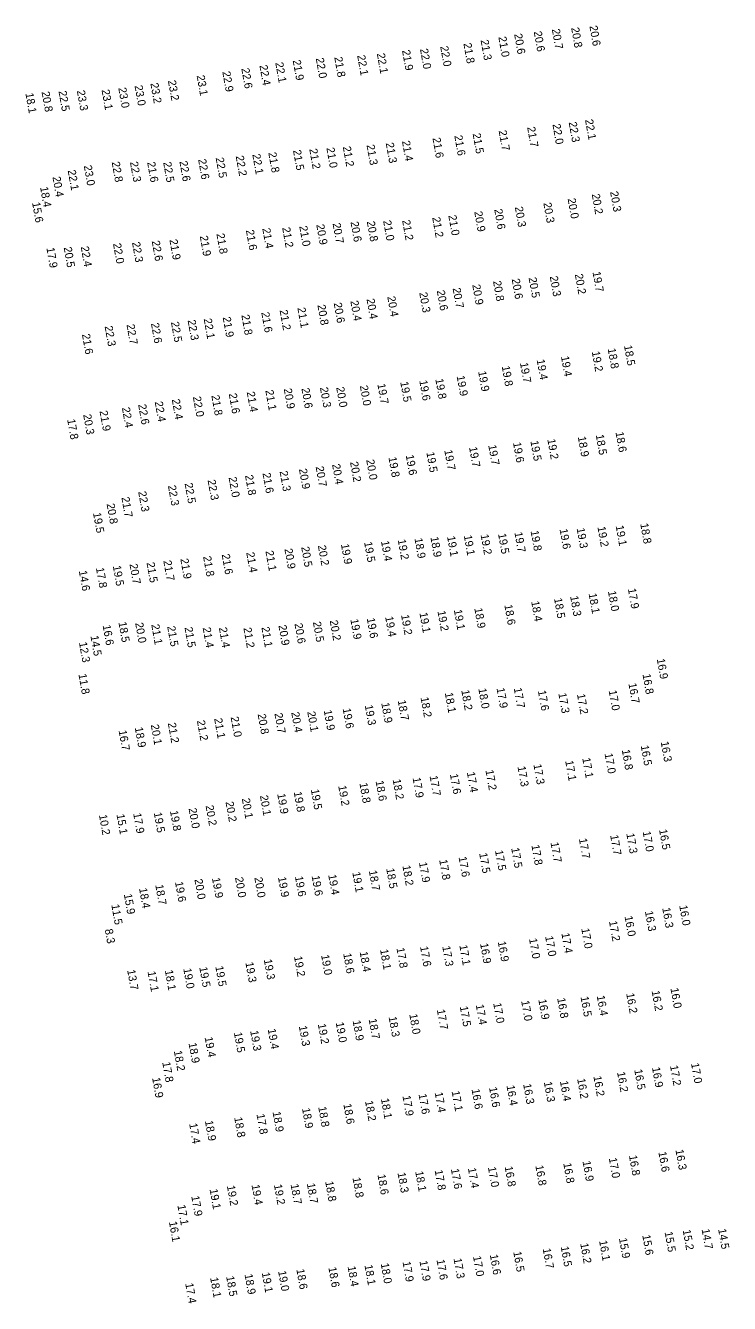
# Model space of a CAD drawing. Extents: x 1023796 to 1112670, y 656573 to 837340.
# Drawn here: x 1078491 to 1078931, y 722636 to 723434 of the extents above; entities that cross this region are included whole.
import ezdxf

# ---------------------------------------------------------------- set-up
doc = ezdxf.new("R2010")
doc.units = 0
doc.layers.add('V-TOPO-SOUN', color=7, linetype='Continuous')

msp = doc.modelspace()

# ---------------------------------------------------------------- texts
at = {"layer": 'V-TOPO-SOUN'}
for s, p in [('20.6 ', (1078808.52, 723430.13)), ('20.7 ', (1078819.84, 723431.62)), ('20.8 ', (1078831.89, 723432.55)), ('20.6 ', (1078843.3, 723433.65)), ('21.8 ', (1078764.6, 723422.74)), ('21.3 ', (1078775.33, 723424.79)), ('21.0 ', (1078786.41, 723426.79)), ('20.6 ', (1078796.27, 723428.58)), ('21.8 ', (1078683.9, 723414.16)), ('22.1 ', (1078698.22, 723415.22)), ('22.1 ', (1078710.52, 723416.41)), ('21.9 ', (1078726.24, 723418.38)), ('22.0 ', (1078737.46, 723419.29)), ('22.0 ', (1078750.09, 723420.86)), ('22.6 ', (1078625.85, 723407.09)), ('22.4 ', (1078637.16, 723409.02)), ('22.1 ', (1078647.05, 723410.71)), ('21.9 ', (1078657.94, 723412.2)), ('22.0 ', (1078672.36, 723413.5)), ('23.2 ', (1078579.97, 723399.53)), ('23.1 ', (1078597.93, 723402.65)), ('22.9 ', (1078613.96, 723405.05)), ('18.1 ', (1078490.96, 723391.61)), ('20.8 ', (1078501.05, 723392.5)), ('22.5 ', (1078511.63, 723392.92)), ('23.3 ', (1078523.09, 723393.27)), ('23.1 ', (1078538.53, 723393.73)), ('23.0 ', (1078548.97, 723394.96)), ('23.0 ', (1078559.13, 723396.35)), ('23.2 ', (1078569.02, 723397.85)), ('22.1 ', (1078840.56, 723375.13)), ('21.5 ', (1078770.34, 723366.41)), ('21.7 ', (1078786.58, 723368.25)), ('21.7 ', (1078804.4, 723370.44)), ('22.0 ', (1078820.2, 723372.27)), ('22.3 ', (1078830.34, 723373.55)), ('21.2 ', (1078689.24, 723358.23)), ('21.3 ', (1078704.07, 723359.29)), ('21.3 ', (1078716.06, 723360.52)), ('21.4 ', (1078726.2, 723361.74)), ('21.6 ', (1078745.26, 723363.7)), ('21.6 ', (1078758.89, 723365.15)), ('22.6 ', (1078598.86, 723350.33)), ('22.5 ', (1078609.82, 723351.29)), ('22.2 ', (1078622.33, 723352.38)), ('22.1 ', (1078632.7, 723353.48)), ('21.8 ', (1078642.69, 723354.52)), ('21.5 ', (1078658.12, 723356.03)), ('21.2 ', (1078668.3, 723356.78)), ('21.0 ', (1078678.99, 723357.53)), ('22.1 ', (1078517.37, 723343.48)), ('23.0 ', (1078527.42, 723346.43)), ('22.8 ', (1078544.86, 723348.63)), ('22.3 ', (1078556.26, 723348.71)), ('21.6 ', (1078567.01, 723348.54)), ('22.5 ', (1078577.03, 723348.51)), ('22.6 ', (1078587.15, 723349.1)), ('20.4 ', (1078507.86, 723339.39)), ('18.4 ', (1078500.12, 723333.02)), ('20.2 ', (1078844.76, 723328.59)), ('20.3 ', (1078856.22, 723330.13)), ('15.6 ', (1078495.12, 723323.35)), ('20.6 ', (1078783.84, 723319.12)), ('20.3 ', (1078796.71, 723320.59)), ('20.3 ', (1078814.52, 723323.13)), ('20.0 ', (1078829.68, 723325.82)), ('20.7 ', (1078682.87, 723310.33)), ('20.6 ', (1078694.04, 723311.29)), ('20.8 ', (1078704.23, 723311.51)), ('21.0 ', (1078714.42, 723312.03)), ('21.2 ', (1078726.31, 723312.25)), ('21.2 ', (1078745.09, 723314.04)), ('21.0 ', (1078755.17, 723315.3)), ('20.9 ', (1078771.34, 723317.67)), ('21.9 ', (1078599.91, 723302.41)), ('21.8 ', (1078610.28, 723303.84)), ('21.6 ', (1078628.71, 723306.09)), ('21.4 ', (1078638.94, 723307.17)), ('21.2 ', (1078651.35, 723307.72)), ('21.0 ', (1078662.03, 723308.57)), ('20.9 ', (1078672.67, 723309.52)), ('17.9 ', (1078504.07, 723295.06)), ('20.5 ', (1078514.88, 723295.36)), ('22.4 ', (1078525.52, 723295.79)), ('22.0 ', (1078545.68, 723297.73)), ('22.3 ', (1078557.55, 723298.53)), ('22.6 ', (1078569.87, 723299.31)), ('21.9 ', (1078580.94, 723300.12)), ('20.2 ', (1078834.2, 723278.59)), ('19.7 ', (1078845.23, 723280.02)), ('20.9 ', (1078770.11, 723271.99)), ('20.8 ', (1078783.1, 723274.26)), ('20.6 ', (1078794.76, 723275.57)), ('20.5 ', (1078805.31, 723276.4)), ('20.3 ', (1078818.54, 723277.21)), ('20.4 ', (1078704.04, 723263.13)), ('20.4 ', (1078717.02, 723264.59)), ('20.3 ', (1078736.99, 723267.12)), ('20.6 ', (1078747.94, 723268.37)), ('20.7 ', (1078757.84, 723269.87)), ('21.6 ', (1078638.32, 723254.71)), ('21.2 ', (1078649.75, 723256.15)), ('21.1 ', (1078660.87, 723257.61)), ('20.8 ', (1078673.37, 723259.31)), ('20.6 ', (1078683.55, 723260.63)), ('20.4 ', (1078693.95, 723261.91)), ('22.7 ', (1078554.12, 723247.15)), ('22.6 ', (1078569.39, 723247.97)), ('22.5 ', (1078581.88, 723248.69)), ('22.3 ', (1078592.28, 723249.87)), ('22.1 ', (1078602.34, 723250.75)), ('21.9 ', (1078614.19, 723251.75)), ('21.8 ', (1078625.86, 723253.14)), ('21.6 ', (1078526.28, 723241.11)), ('22.3 ', (1078540.44, 723246.11)), ('18.8 ', (1078854.71, 723232.14)), ('18.5 ', (1078864.92, 723234.04)), ('19.7 ', (1078799.92, 723223.24)), ('19.4 ', (1078810.34, 723225.21)), ('19.4 ', (1078825.52, 723227.26)), ('19.2 ', (1078844.77, 723230.28)), ('19.9 ', (1078760.35, 723215.05)), ('19.9 ', (1078773.79, 723217.91)), ('19.8 ', (1078788.53, 723221.14)), ('20.9 ', (1078652.36, 723207.04)), ('20.6 ', (1078663.39, 723207.33)), ('20.3 ', (1078674.95, 723207.83)), ('20.0 ', (1078685.09, 723207.99)), ('20.0 ', (1078699.89, 723208.97)), ('19.7 ', (1078710.83, 723210.03)), ('19.5 ', (1078725.12, 723211.31)), ('19.6 ', (1078737.01, 723212.16)), ('19.8 ', (1078747.02, 723213.18)), ('22.4 ', (1078571.74, 723198.92)), ('22.4 ', (1078582.41, 723200.4)), ('22.0 ', (1078595.58, 723202.05)), ('21.8 ', (1078607.13, 723202.87)), ('21.6 ', (1078617.98, 723204.02)), ('21.4 ', (1078629.21, 723205.04)), ('21.1 ', (1078640.85, 723206.05)), ('20.3 ', (1078527.04, 723190.95)), ('21.9 ', (1078537.26, 723193.18)), ('22.4 ', (1078551.23, 723195.3)), ('22.6 ', (1078561.38, 723197.21)), ('17.8 ', (1078517.04, 723187.92)), ('19.2 ', (1078817.01, 723175.51)), ('18.9 ', (1078836.06, 723177.09)), ('18.5 ', (1078847.26, 723178.28)), ('18.6 ', (1078859.6, 723179.96)), ('19.5 ', (1078741.44, 723167.36)), ('19.7 ', (1078752.63, 723168.74)), ('19.7 ', (1078768.1, 723170.59)), ('19.7 ', (1078780.1, 723171.86)), ('19.6 ', (1078795.57, 723173.43)), ('19.5 ', (1078806.44, 723174.45)), ('20.4 ', (1078682.54, 723159.87)), ('20.2 ', (1078693.76, 723161.31)), ('20.0 ', (1078703.85, 723162.69)), ('19.8 ', (1078717.76, 723164.28)), ('19.6 ', (1078728.55, 723165.59)), ('22.0 ', (1078617.87, 723151.78)), ('21.8 ', (1078628.14, 723153.02)), ('21.6 ', (1078639.08, 723154.33)), ('21.3 ', (1078649.75, 723155.51)), ('20.9 ', (1078661.83, 723156.95)), ('20.7 ', (1078672.28, 723158.39)), ('22.3 ', (1078561.41, 723142.79)), ('22.3 ', (1078579.99, 723146.54)), ('22.5 ', (1078590.42, 723147.96)), ('22.3 ', (1078604.77, 723150.03)), ('20.8 ', (1078541.69, 723135.19)), ('21.7 ', (1078550.94, 723139.24)), ('19.5 ', (1078533.19, 723129.52)), ('19.6 ', (1078824.66, 723119.42)), ('19.3 ', (1078835.3, 723119.95)), ('19.2 ', (1078848.31, 723120.83)), ('19.1 ', (1078859.71, 723121.5)), ('18.8 ', (1078875.07, 723122.8)), ('19.5 ', (1078702.54, 723111.27)), ('19.4 ', (1078713.1, 723111.9)), ('19.2 ', (1078723.55, 723112.81)), ('18.9 ', (1078734, 723113.66)), ('18.9 ', (1078743.98, 723114.43)), ('19.1 ', (1078754.37, 723114.83)), ('19.1 ', (1078764.83, 723115.44)), ('19.2 ', (1078775.32, 723115.96)), ('19.5 ', (1078786.23, 723116.49)), ('19.7 ', (1078796.46, 723117.39)), ('19.8 ', (1078806.55, 723118.27)), ('21.6 ', (1078613.58, 723103.61)), ('21.4 ', (1078628.92, 723104.77)), ('21.1 ', (1078640.9, 723105.71)), ('20.9 ', (1078652.76, 723107.07)), ('20.5 ', (1078663.24, 723108.26)), ('20.2 ', (1078673.68, 723109.13)), ('19.9 ', (1078688.06, 723110.02)), ('17.8 ', (1078535.02, 723095.19)), ('19.5 ', (1078545.57, 723096.42)), ('20.7 ', (1078555.99, 723097.55)), ('21.5 ', (1078566.62, 723098.49)), ('21.7 ', (1078577.12, 723099.64)), ('21.9 ', (1078587.75, 723100.84)), ('21.8 ', (1078601.96, 723102.31)), ('14.6 ', (1078524.34, 723093.3)), ('18.1 ', (1078842.81, 723079.18)), ('18.0 ', (1078854.88, 723080.65)), ('17.9 ', (1078867.35, 723082.19)), ('18.6 ', (1078790.16, 723072.07)), ('18.4 ', (1078806.93, 723074.28)), ('18.5 ', (1078821.2, 723076.17)), ('18.3 ', (1078831.26, 723077.5)), ('19.9 ', (1078693.94, 723063.09)), ('19.6 ', (1078704.19, 723063.76)), ('19.4 ', (1078715.68, 723064.69)), ('19.2 ', (1078725.64, 723065.81)), ('19.1 ', (1078737.1, 723067.12)), ('19.2 ', (1078748.37, 723068.22)), ('19.1 ', (1078758.62, 723068.96)), ('18.9 ', (1078771.4, 723070)), ('16.6 ', (1078539.2, 723059.37)), ('18.5 ', (1078549.07, 723061.26)), ('20.0 ', (1078559.51, 723060.83)), ('21.1 ', (1078569.58, 723059.79)), ('21.5 ', (1078579.54, 723058.64)), ('21.5 ', (1078590.35, 723058.01)), ('21.4 ', (1078601.69, 723057.82)), ('21.4 ', (1078611.82, 723057.88)), ('21.2 ', (1078627.14, 723057.72)), ('21.1 ', (1078638.38, 723058.13)), ('20.9 ', (1078649.01, 723059.31)), ('20.6 ', (1078659.02, 723060.4)), ('20.5 ', (1078670.55, 723061.42)), ('20.2 ', (1078681.07, 723062.31)), ('12.3 ', (1078524.4, 723048.66)), ('14.5 ', (1078531.59, 723052.71)), ('16.9 ', (1078885.4, 723038.32)), ('11.8 ', (1078524.09, 723028.82)), ('16.7 ', (1078867.66, 723023.05)), ('16.8 ', (1078876.47, 723028.82)), ('18.1 ', (1078752.99, 723017.13)), ('18.2 ', (1078763.25, 723018.8)), ('18.0 ', (1078773.9, 723019.84)), ('17.9 ', (1078785.29, 723020.11)), ('17.7 ', (1078796.04, 723020.13)), ('17.6 ', (1078811.12, 723018.49)), ('17.3 ', (1078823.9, 723016.91)), ('17.2 ', (1078835.54, 723016.34)), ('17.0 ', (1078855.34, 723018.62)), ('19.6 ', (1078689.16, 723007.37)), ('19.3 ', (1078702.98, 723009.38)), ('18.9 ', (1078713.26, 723010.85)), ('18.7 ', (1078723.56, 723012.43)), ('18.2 ', (1078737.81, 723014.32)), ('21.2 ', (1078598.09, 722999.81)), ('21.1 ', (1078608.86, 723001.13)), ('21.0 ', (1078619.16, 723002.06)), ('20.8 ', (1078636.06, 723003.84)), ('20.7 ', (1078646.53, 723004.31)), ('20.4 ', (1078657.03, 723004.94)), ('20.1 ', (1078667.03, 723005.34)), ('19.9 ', (1078677.32, 723006.24)), ('16.7 ', (1078549.19, 722993.61)), ('18.9 ', (1078559.28, 722995.51)), ('20.1 ', (1078569.29, 722997.21)), ('21.2 ', (1078579.93, 722998.27)), ('16.5 ', (1078875.36, 722984.21)), ('16.3 ', (1078887.84, 722986.61)), ('17.1 ', (1078838.83, 722976.42)), ('17.0 ', (1078852.78, 722979.24)), ('16.8 ', (1078863.53, 722981.54)), ('17.4 ', (1078766.75, 722967.53)), ('17.2 ', (1078778.36, 722968.83)), ('17.3 ', (1078798.37, 722971.1)), ('17.3 ', (1078808.32, 722972.46)), ('17.1 ', (1078828.17, 722974.69)), ('18.8 ', (1078699.62, 722960.79)), ('18.6 ', (1078709.71, 722962.11)), ('18.2 ', (1078720.39, 722963.06)), ('17.9 ', (1078732.83, 722964.12)), ('17.7 ', (1078743.46, 722965.27)), ('17.6 ', (1078756.16, 722966.41)), ('20.1 ', (1078626.17, 722951.13)), ('20.1 ', (1078637.47, 722952.97)), ('19.9 ', (1078648.26, 722954.06)), ('19.8 ', (1078658.58, 722955.27)), ('19.5 ', (1078669.28, 722956.79)), ('19.2 ', (1078686.37, 722959.09)), ('19.8 ', (1078581.27, 722943.41)), ('20.0 ', (1078592.89, 722944.97)), ('20.2 ', (1078603.51, 722946.71)), ('20.2 ', (1078615.96, 722949.06)), ('10.2 ', (1078536.91, 722940.92)), ('15.1 ', (1078547.86, 722941.26)), ('17.9 ', (1078558.28, 722941.88)), ('19.5 ', (1078571.15, 722942.34)), ('17.7 ', (1078856.27, 722928.25)), ('17.3 ', (1078866.35, 722929.31)), ('17.0 ', (1078876.57, 722930.51)), ('16.5 ', (1078886.82, 722931.72)), ('17.5 ', (1078794.44, 722920.25)), ('17.8 ', (1078807.07, 722922.06)), ('17.7 ', (1078819, 722923.71)), ('17.7 ', (1078836.74, 722926.07)), ('17.8 ', (1078749.44, 722912.85)), ('17.6 ', (1078761.56, 722914.65)), ('17.5 ', (1078774.43, 722916.98)), ('17.5 ', (1078784.32, 722918.68)), ('19.4 ', (1078680.12, 722903.53)), ('19.1 ', (1078695.16, 722905.07)), ('18.7 ', (1078705.51, 722906.09)), ('18.5 ', (1078716.35, 722907.47)), ('18.2 ', (1078726.46, 722909.23)), ('17.9 ', (1078736.8, 722911.23)), ('18.7 ', (1078572.09, 722897.22)), ('19.6 ', (1078584.41, 722899.05)), ('20.0 ', (1078596.54, 722900.71)), ('19.9 ', (1078607.5, 722901.53)), ('20.0 ', (1078621.91, 722901.83)), ('20.0 ', (1078633.98, 722901.81)), ('19.9 ', (1078648.74, 722902.05)), ('19.6 ', (1078659.34, 722902.46)), ('19.6 ', (1078669.77, 722902.87)), ('15.9 ', (1078552.46, 722891.4)), ('18.4 ', (1078561.96, 722895.11)), ('11.5 ', (1078544.61, 722884.86)), ('16.3 ', (1078877.99, 722880.74)), ('16.3 ', (1078888.79, 722882.83)), ('16.0 ', (1078899.42, 722884.32)), ('17.2 ', (1078855.53, 722874.56)), ('16.0 ', (1078865.25, 722877.59)), ('8.3', (1078540.55, 722869.44)), ('17.0 ', (1078805.57, 722863.63)), ('17.0 ', (1078815.64, 722865.1)), ('17.4 ', (1078825.79, 722867.04)), ('17.0 ', (1078838.23, 722869.97)), ('18.1 ', (1078712.51, 722856.84)), ('17.8 ', (1078722.75, 722857.8)), ('17.6 ', (1078737.5, 722858.67)), ('17.3 ', (1078751.37, 722858.84)), ('17.1 ', (1078762.03, 722859.55)), ('16.9 ', (1078774.99, 722860.59)), ('16.9 ', (1078786.05, 722861.79)), ('19.3 ', (1078628.38, 722848.78)), ('19.3 ', (1078639.89, 722850.57)), ('19.2 ', (1078658.76, 722852.49)), ('19.0 ', (1078675.68, 722853.42)), ('18.6 ', (1078689.48, 722854.38)), ('18.4 ', (1078699.77, 722855.39)), ('13.7 ', (1078554.52, 722844.06)), ('17.1 ', (1078567.26, 722843.08)), ('18.1 ', (1078578.09, 722843.84)), ('19.0 ', (1078589.58, 722844.95)), ('19.5 ', (1078599.57, 722845.82)), ('19.5 ', (1078609.6, 722846.32)), ('16.0 ', (1078893.94, 722832.67)), ('17.0 ', (1078800.66, 722824.77)), ('16.9 ', (1078811.38, 722825.65)), ('16.8 ', (1078823.16, 722826.43)), ('16.5 ', (1078837.76, 722827.38)), ('16.4 ', (1078847.87, 722827.94)), ('16.2 ', (1078866.29, 722829.45)), ('16.2 ', (1078882.18, 722831.01)), ('18.0 ', (1078730.76, 722816.47)), ('17.7 ', (1078748, 722819.27)), ('17.5 ', (1078762.32, 722821.26)), ('17.4 ', (1078772.29, 722822.34)), ('17.0 ', (1078783.21, 722823.35)), ('19.3 ', (1078661.77, 722809.07)), ('19.2 ', (1078673.63, 722810.33)), ('19.0 ', (1078684.82, 722811.28)), ('18.9 ', (1078695.37, 722812.42)), ('18.7 ', (1078705.37, 722813.44)), ('18.3 ', (1078717.84, 722814.82)), ('19.4 ', (1078602.92, 722802.08)), ('19.5 ', (1078621.2, 722805)), ('19.3 ', (1078631.37, 722806.04)), ('19.4 ', (1078642.33, 722807.15)), ('18.2 ', (1078583.7, 722793.51)), ('18.9 ', (1078592.86, 722798.44)), ('17.8 ', (1078576.44, 722786.46)), ('17.2 ', (1078893.65, 722784.3)), ('17.0 ', (1078906.79, 722785.77)), ('16.9 ', (1078570.11, 722776.71)), ('16.2 ', (1078835.64, 722776.13)), ('16.2 ', (1078845.79, 722777.7)), ('16.2 ', (1078860.57, 722780.28)), ('16.5 ', (1078871.31, 722781.81)), ('16.9 ', (1078882.39, 722783.21)), ('17.1 ', (1078757.23, 722768.39)), ('16.6 ', (1078769.67, 722769.62)), ('16.6 ', (1078780.59, 722770.75)), ('16.4 ', (1078791.51, 722771.92)), ('16.3 ', (1078801.9, 722772.83)), ('16.3 ', (1078814.83, 722774.13)), ('16.4 ', (1078824.89, 722774.66)), ('18.6 ', (1078689.59, 722760.32)), ('18.2 ', (1078703.12, 722762.22)), ('18.1 ', (1078713.07, 722763.67)), ('17.9 ', (1078726.52, 722765.43)), ('17.6 ', (1078736.54, 722766.56)), ('17.4 ', (1078746.64, 722767.57)), ('18.8 ', (1078621.38, 722751.99)), ('17.8 ', (1078635.34, 722753.98)), ('18.9 ', (1078645.35, 722755.43)), ('18.9 ', (1078663.75, 722757.69)), ('18.8 ', (1078673.88, 722758.55)), ('17.4 ', (1078593.25, 722748.12)), ('18.9 ', (1078603.11, 722749.83)), ('16.8 ', (1078868, 722728.17)), ('16.6 ', (1078886.38, 722730.42)), ('16.3 ', (1078897.05, 722731.75)), ('17.6 ', (1078756.78, 722719.8)), ('17.4 ', (1078767.4, 722720.34)), ('17.0 ', (1078779.9, 722720.94)), ('16.8 ', (1078790.36, 722721.28)), ('16.8 ', (1078809.53, 722721.91)), ('16.8 ', (1078826.97, 722723.39)), ('16.9 ', (1078839.01, 722724.62)), ('17.0 ', (1078855.43, 722726.61)), ('18.8 ', (1078678.23, 722711.97)), ('18.8 ', (1078695.29, 722714.35)), ('18.6 ', (1078710.89, 722716.25)), ('18.3 ', (1078723.41, 722717.43)), ('18.1 ', (1078734.47, 722718.26)), ('17.8 ', (1078746.62, 722719.02)), ('19.1 ', (1078606.02, 722707.14)), ('19.2 ', (1078616.82, 722709.33)), ('19.4 ', (1078632.21, 722709.85)), ('19.2 ', (1078646.22, 722709.97)), ('18.7 ', (1078656.62, 722710.21)), ('18.7 ', (1078666.78, 722710.7)), ('17.1 ', (1078585.91, 722697.19)), ('17.9 ', (1078594.57, 722702.85)), ('16.1 ', (1078580.63, 722686.84)), ('15.5 ', (1078890.27, 722680.45)), ('15.2 ', (1078901.58, 722681.67)), ('14.7 ', (1078913.39, 722682.21)), ('14.5 ', (1078923.71, 722682.28)), ('16.2 ', (1078837.57, 722673.3)), ('16.1 ', (1078849.35, 722674.97)), ('15.9 ', (1078861.74, 722676.52)), ('15.6 ', (1078876.33, 722678.49)), ('17.0 ', (1078770.59, 722665.26)), ('16.6 ', (1078781.09, 722666.25)), ('16.5 ', (1078795.73, 722668.09)), ('16.7 ', (1078814.12, 722670.06)), ('16.5 ', (1078825.37, 722671.32)), ('19.0 ', (1078648.82, 722656.03)), ('18.6 ', (1078660.22, 722657.16)), ('18.6 ', (1078680.23, 722658.35)), ('18.4 ', (1078692.22, 722658.93)), ('18.1 ', (1078702.78, 722659.74)), ('18.0 ', (1078712.94, 722660.76)), ('17.9 ', (1078726.55, 722661.84)), ('17.9 ', (1078737.13, 722662.31)), ('17.6 ', (1078747.78, 722663.06)), ('17.3 ', (1078758.42, 722663.86)), ('17.4 ', (1078590.8, 722648.33)), ('18.1 ', (1078606.36, 722651.92)), ('18.5 ', (1078616.34, 722652.73)), ('18.9 ', (1078627.86, 722653.99)), ('19.1 ', (1078638.62, 722655.06))]:
    msp.add_text(s, height=5, rotation=280, dxfattribs=at).set_placement(p)

doc.saveas('drawing.dxf')
